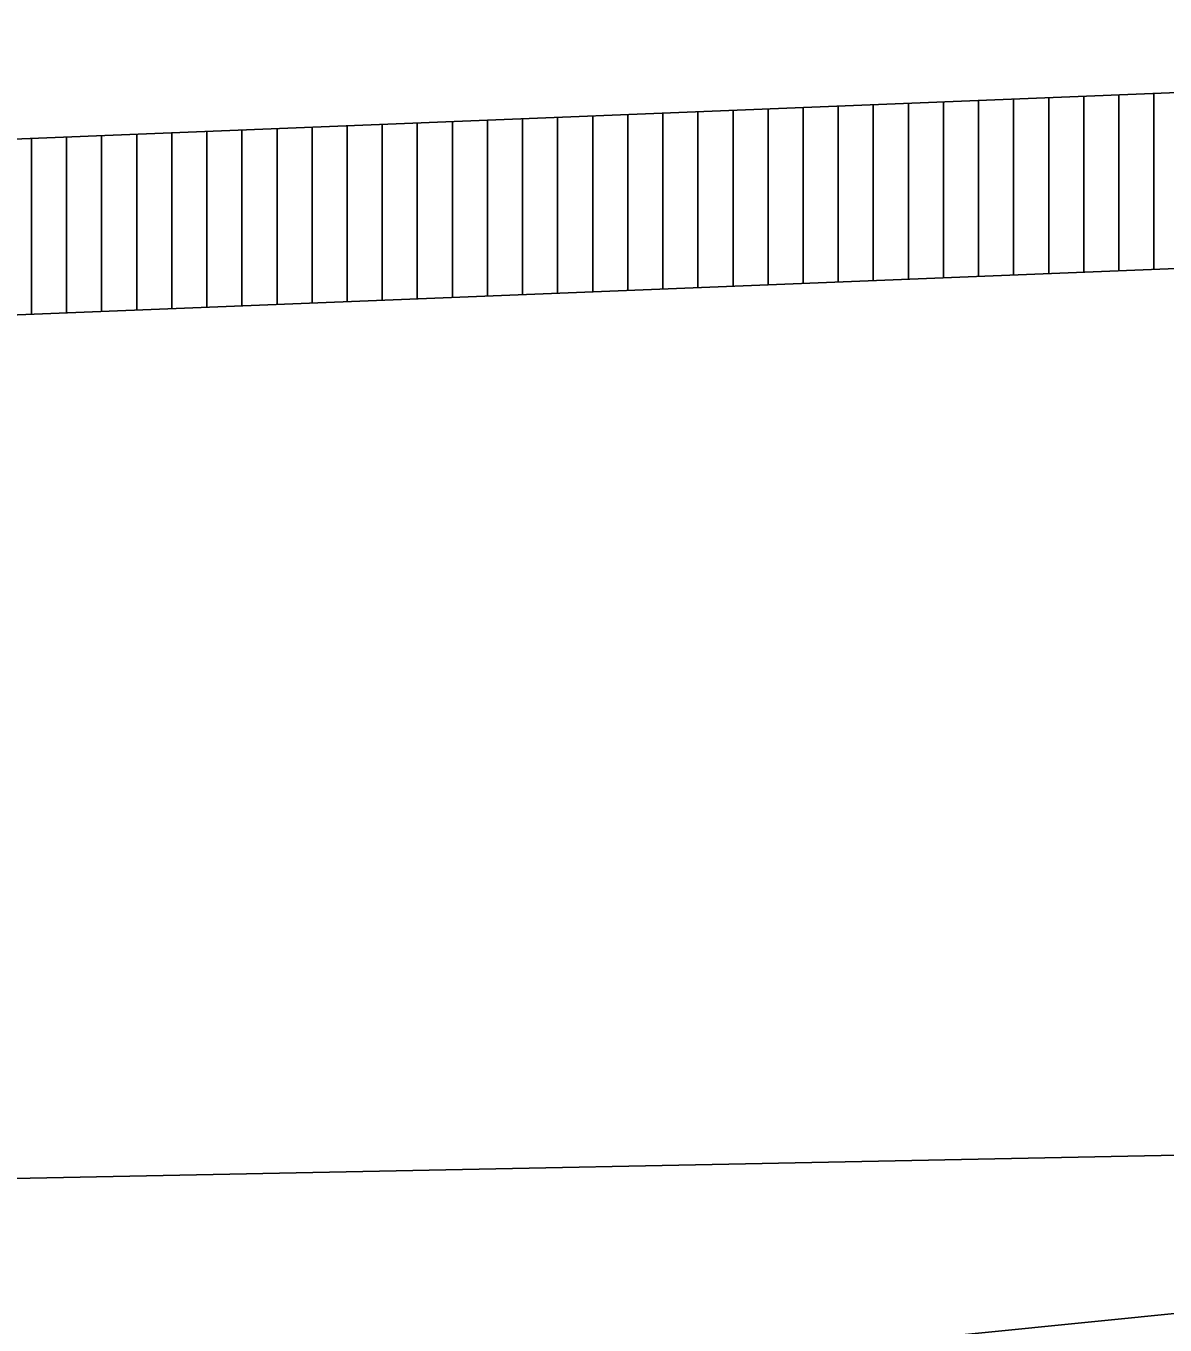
# Model space of a CAD drawing. Extents: x 1373719 to 1374161, y 379835 to 380167.
# Drawn here: x 1373951.09 to 1373952.714, y 380058.59 to 380060.441 of the extents above; entities that cross this region are included whole.
import ezdxf

# ---------------------------------------------------------------- set-up
doc = ezdxf.new("R2010")
doc.units = 0
doc.layers.add('ACHM Surface', color=7, linetype='Continuous')
doc.layers.add('T_Drafting', color=7, linetype='Continuous')

msp = doc.modelspace()

# ---------------------------------------------------------------- linework, layer by layer
for p, q in [((1373953.7147, 380060.3855), (1373949.7179, 380060.2256)), ((1373964.7341, 380059.0723), (1373943.3975, 380058.6456))]:
    msp.add_line(p, q)
msp.add_lwpolyline([(1373964.7191, 380060.3555), (1373954.7426, 380060.1559), (1373953.7749, 380060.1371), (1373951.6848, 380060.0535), (1373949.8879, 380059.9821)])
at = {"layer": 'ACHM Surface'}
for p, q in [((1373952.448, 380060.084), (1373952.448, 380060.3349)), ((1373952.498, 380060.086), (1373952.498, 380060.3369)), ((1373952.548, 380060.088), (1373952.548, 380060.3389)), ((1373952.598, 380060.09), (1373952.598, 380060.3409)), ((1373952.648, 380060.092), (1373952.648, 380060.3429)), ((1373952.698, 380060.094), (1373952.698, 380060.3449)), ((1373951.998, 380060.066), (1373951.998, 380060.3169)), ((1373952.048, 380060.068), (1373952.048, 380060.3189)), ((1373952.098, 380060.07), (1373952.098, 380060.3209)), ((1373952.148, 380060.072), (1373952.148, 380060.3229)), ((1373952.198, 380060.074), (1373952.198, 380060.3249)), ((1373952.248, 380060.076), (1373952.248, 380060.3269)), ((1373952.298, 380060.078), (1373952.298, 380060.3289)), ((1373952.348, 380060.08), (1373952.348, 380060.3309)), ((1373952.398, 380060.082), (1373952.398, 380060.3329)), ((1373951.498, 380060.0461), (1373951.498, 380060.2969)), ((1373951.548, 380060.048), (1373951.548, 380060.2989)), ((1373951.598, 380060.05), (1373951.598, 380060.3009)), ((1373951.648, 380060.052), (1373951.648, 380060.3029)), ((1373951.698, 380060.054), (1373951.698, 380060.3049)), ((1373951.748, 380060.056), (1373951.748, 380060.3069)), ((1373951.798, 380060.058), (1373951.798, 380060.3089)), ((1373951.848, 380060.06), (1373951.848, 380060.3109)), ((1373951.898, 380060.062), (1373951.898, 380060.3129)), ((1373951.948, 380060.064), (1373951.948, 380060.3149)), ((1373951.098, 380060.0302), (1373951.098, 380060.2809)), ((1373951.148, 380060.0322), (1373951.148, 380060.2829)), ((1373951.198, 380060.0341), (1373951.198, 380060.2849)), ((1373951.248, 380060.0361), (1373951.248, 380060.2869)), ((1373951.298, 380060.0381), (1373951.298, 380060.2889)), ((1373951.348, 380060.0401), (1373951.348, 380060.2909)), ((1373951.398, 380060.0421), (1373951.398, 380060.2929)), ((1373951.448, 380060.0441), (1373951.448, 380060.2949))]:
    msp.add_line(p, q, dxfattribs=at)
at = {"layer": 'T_Drafting'}
msp.add_lwpolyline([(1373907.6814, 380053.1388), (1373924.2276, 380053.0625), (1373943.1443, 380055.2293), (1373951.9112, 380058.5251), (1373953.6003, 380058.6934), (1373964.7393, 380058.7026), (1373975.6169, 380058.4507), (1373977.3548, 380058.2927), (1373984.3946, 380055.6389), (1373996.4595, 380059.5515), (1374008.6118, 380060.5252), (1374021.6044, 380060.5252)], dxfattribs=at)

doc.saveas('drawing.dxf')
